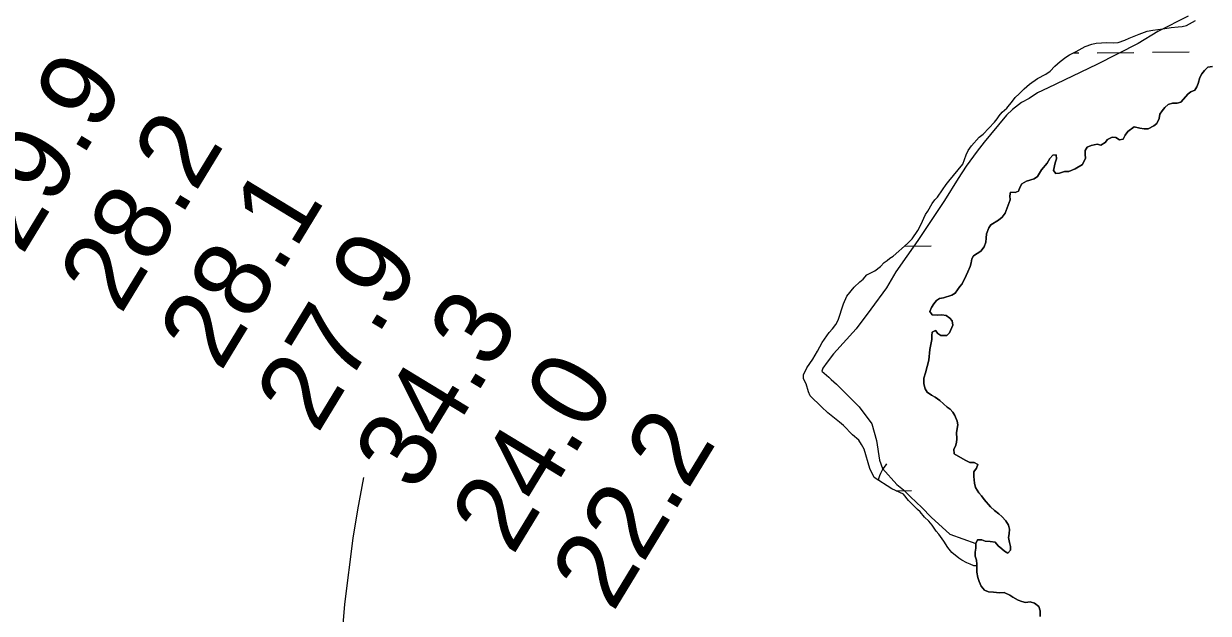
# Model space of a CAD drawing. Extents: x 3146026 to 3183936, y 897894 to 923344.
# Drawn here: x 3164815 to 3165845, y 913405 to 913917 of the extents above; entities that cross this region are included whole.
import ezdxf

# ---------------------------------------------------------------- set-up
doc = ezdxf.new("R2010")
doc.units = 0
for name, color, linetype in [('V-RIVR-RANG', 7, 'Continuous'), ('V-ROAD-CNTR', 7, 'Continuous'), ('V-SITE-VEGE', 7, 'Continuous'), ('V-TOPO-SHOR', 7, 'Continuous'), ('V-WETL-SWMP', 7, 'Continuous')]:
    doc.layers.add(name, color=color, linetype=linetype)

msp = doc.modelspace()

# ---------------------------------------------------------------- linework, layer by layer
at = {"layer": 'V-ROAD-CNTR'}
msp.add_lwpolyline([(3165088, 913332.3), (3165094.6, 913412.5), (3165101.8, 913470), (3165105.9, 913494.6), (3165111, 913522.6)], dxfattribs=at)
at = {"layer": 'V-SITE-VEGE'}
for points in [[(3165827.6, 913923.8), (3165801.3, 913910.3), (3165784.3, 913900), (3165748.2, 913881.8), (3165705.9, 913861.6), (3165696.6, 913857), (3165689.4, 913852.3), (3165682.7, 913848.7), (3165675, 913842.5), (3165669.8, 913837.8), (3165655.9, 913820.8), (3165650.3, 913814.1), (3165644.1, 913806.3), (3165634.8, 913793.4), (3165627.6, 913782.5), (3165615.8, 913763.4), (3165592.6, 913728.8), (3165573.5, 913701.4), (3165565.3, 913687.5), (3165551.9, 913668.9), (3165539.1, 913651.8), (3165519.5, 913630.1), (3165513.8, 913622.9), (3165510.2, 913617.7), (3165509.2, 913615.1), (3165515.4, 913610), (3165517.4, 913607.9), (3165522.1, 913603.8), (3165541.7, 913584.2), (3165552.6, 913569.2), (3165556.8, 913554.8), (3165559.4, 913537.8), (3165562, 913530.5), (3165574.4, 913516.6), (3165580.1, 913512), (3165586.3, 913505.8), (3165596.1, 913496.5), (3165604.4, 913488.3), (3165620.4, 913473.4), (3165643.2, 913465.4), (3165643.2, 913461.1), (3165642.6, 913457.8), (3165642.6, 913454.3), (3165643.6, 913450.7), (3165643.9, 913447.3), (3165643.9, 913445.8), (3165643.9, 913440.3), (3165644.9, 913435.8), (3165646.1, 913432.2), (3165647.8, 913428.3)], [(3165647.8, 913428.3), (3165650.7, 913424.7), (3165654.2, 913423.4), (3165658.3, 913422.9), (3165663.6, 913422.5), (3165667.6, 913422.6), (3165672.5, 913420.4), (3165675.1, 913418.7), (3165680, 913416), (3165683.1, 913414.8), (3165686.2, 913414), (3165690.4, 913414.6), (3165694.2, 913413.5), (3165697.7, 913410.4), (3165698.9, 913406.8), (3165699.1, 913401.7)]]:
    msp.add_lwpolyline(points, dxfattribs=at)
at = {"layer": 'V-TOPO-SHOR'}
for points in [[(3165662.7, 913746.4), (3165666.1, 913749.1), (3165668.7, 913752.6), (3165672.9, 913764.2), (3165672.7, 913767.7), (3165673.2, 913770.9), (3165677.4, 913770.6), (3165680.3, 913771.7), (3165681.2, 913774.8), (3165683, 913777.9), (3165687.2, 913780.4), (3165693.9, 913782.3), (3165696.8, 913784.4), (3165700.1, 913790.3), (3165705, 913795.9), (3165707.5, 913799.9), (3165709.9, 913803), (3165713, 913803.2), (3165713.2, 913799.8), (3165711.9, 913796.3), (3165710.5, 913789.6), (3165712.7, 913787), (3165715.9, 913787.4), (3165720.1, 913788.8), (3165723.9, 913788.7), (3165729.4, 913791), (3165735.9, 913794.9), (3165738.5, 913800.2), (3165738.1, 913803.6), (3165738.1, 913806.9), (3165739.9, 913809.8), (3165743.4, 913811.4), (3165748.6, 913812.4), (3165751.7, 913811.5), (3165755.4, 913814), (3165757.4, 913816.6), (3165761.5, 913818.6), (3165764.8, 913818.4), (3165767.9, 913816.2), (3165771, 913816.8), (3165773, 913820.4), (3165775.2, 913823.5), (3165780.8, 913827.7), (3165785.7, 913826.4), (3165789.5, 913825.7), (3165792.8, 913825.9), (3165797.9, 913828.3), (3165800.4, 913830.5), (3165802.4, 913834.8), (3165803, 913838.5), (3165805, 913841.4), (3165807.5, 913844.3), (3165810.2, 913846.9), (3165813.9, 913848.1), (3165818.2, 913848.1), (3165821.2, 913848.9), (3165827.5, 913856.2), (3165830.1, 913858), (3165833.3, 913859.4), (3165835.3, 913862.2), (3165836.4, 913865.3), (3165837.7, 913870.4), (3165839.5, 913873.6), (3165841.7, 913876.6), (3165844.7, 913879.3), (3165848.8, 913880)], [(3165643.9, 913445.8), (3165643.9, 913447.3), (3165643.6, 913450.7), (3165642.6, 913454.3), (3165642.6, 913457.8), (3165643.2, 913461.1), (3165643.2, 913465.4), (3165644.6, 913468.4), (3165648.4, 913468.5), (3165651.2, 913467.3), (3165655.5, 913467.1), (3165659.9, 913466.4), (3165662.6, 913463.3), (3165665.6, 913460.6), (3165668.1, 913458.6), (3165670.8, 913456.9), (3165673.2, 913459.5), (3165673.2, 913462.8), (3165672.3, 913466.2), (3165671.4, 913470.6), (3165672.1, 913473.7), (3165672.3, 913477.7), (3165671.5, 913481.1), (3165669.1, 913485), (3165665.7, 913488.8), (3165663.1, 913491.1), (3165659.3, 913494), (3165655.7, 913497.1), (3165650.4, 913503.5), (3165648, 913506.7), (3165645.8, 913509.3), (3165642.9, 913514), (3165642, 913517.8), (3165641.2, 913523.5), (3165641.4, 913527.7), (3165643.6, 913530.8), (3165644.7, 913534), (3165641.6, 913535.8), (3165638, 913535.8), (3165633.9, 913537.8), (3165624.3, 913543.3), (3165623.9, 913547.3), (3165625.4, 913550), (3165626.3, 913553.1), (3165626.5, 913556.2), (3165626.4, 913561.7), (3165627.3, 913568.6), (3165626.8, 913571.8), (3165624.8, 913576.7), (3165623, 913579.5), (3165620.8, 913582), (3165618.2, 913583.8), (3165611.7, 913589.5), (3165607.7, 913592.4), (3165604.6, 913594.2), (3165600.9, 913596.9), (3165599.1, 913599.8), (3165597.8, 913604), (3165597.8, 913609.1), (3165599.4, 913613.6), (3165602.3, 913624.6), (3165603.2, 913634), (3165604.7, 913642.6), (3165604.8, 913646), (3165605.2, 913649.1), (3165608.1, 913650.4), (3165610.1, 913647.9), (3165612.8, 913646), (3165617.9, 913646.2), (3165620.1, 913648.4), (3165623.2, 913655), (3165622.5, 913658.8), (3165620.5, 913661.3), (3165617.4, 913663.5), (3165613.5, 913664), (3165610.1, 913663.9), (3165605.2, 913664.2), (3165603.2, 913667.1), (3165604.6, 913670.4), (3165606.6, 913673.7), (3165608.8, 913676.6), (3165611.5, 913678.4), (3165615, 913679), (3165622.1, 913681.3), (3165625.1, 913682.8), (3165629.1, 913688.6), (3165631.3, 913691), (3165634.8, 913698.3), (3165636, 913701.6), (3165638.2, 913706.1), (3165639.1, 913709.2), (3165639.5, 913712.8), (3165641.1, 913715.4), (3165647.3, 913719.6), (3165650.2, 913723.1), (3165651.8, 913727.2), (3165652.2, 913730.7), (3165652.3, 913734.5), (3165654.3, 913739.8), (3165656, 913742.3), (3165662.7, 913746.4)], [(3165699.1, 913401.7), (3165698.9, 913406.8), (3165697.7, 913410.4), (3165694.2, 913413.5), (3165690.4, 913414.6), (3165686.2, 913414), (3165683.1, 913414.8), (3165680, 913416), (3165675.1, 913418.7), (3165672.5, 913420.4), (3165667.6, 913422.6), (3165663.6, 913422.5), (3165658.3, 913422.9), (3165654.2, 913423.4), (3165650.7, 913424.7), (3165647.8, 913428.3), (3165646.1, 913432.2), (3165644.9, 913435.8), (3165643.9, 913440.3), (3165643.9, 913445.8)]]:
    msp.add_lwpolyline(points, dxfattribs=at)
at = {"layer": 'V-WETL-SWMP'}
for p, q in [((3165727.6, 913891.8), (3165732.5, 913891.8)), ((3165748.5, 913892), (3165780.5, 913892.3)), ((3165796.5, 913892.5), (3165828.5, 913892.8)), ((3165581.1, 913723.8), (3165604.2, 913724.1)), ((3165573.7, 913511.1), (3165587.2, 913511.3))]:
    msp.add_line(p, q, dxfattribs=at)
for points in [[(3165503.5, 913628.9), (3165505.5, 913632.4), (3165509.5, 913640.1), (3165515.7, 913648.8), (3165518.4, 913651.9), (3165521.3, 913655.7), (3165523.5, 913659.5), (3165528, 913673.6), (3165531.1, 913680.3), (3165537.2, 913688.3), (3165542.3, 913692.7), (3165545.1, 913695.2), (3165548.3, 913698.9), (3165555.4, 913702.3), (3165560.3, 913706.2), (3165563.4, 913709.5), (3165565.9, 913711.3), (3165568.3, 913713.3), (3165571.2, 913715.1), (3165583.6, 913726), (3165587.6, 913730.2), (3165592.6, 913737.5), (3165595.2, 913742.4), (3165599.3, 913751.2), (3165601.3, 913754.3), (3165605, 913760.8), (3165607.5, 913764.1), (3165609.7, 913766.5), (3165614.2, 913772.7), (3165617.3, 913777.4), (3165619.5, 913780.3), (3165631.8, 913795.1), (3165634.6, 913803.1), (3165636.5, 913806.9), (3165639.3, 913810.9), (3165646, 913818.6), (3165649.4, 913821.3), (3165659.2, 913831.5), (3165661.6, 913834.4), (3165663.4, 913837.2), (3165666.1, 913840.4), (3165670.1, 913843.9), (3165674.9, 913849.9), (3165677.2, 913853.2), (3165680.7, 913856.3), (3165685, 913860.7), (3165689.6, 913864.7), (3165696.8, 913869.6), (3165703.9, 913873.4), (3165707.7, 913876), (3165711.7, 913880.2), (3165716.5, 913884.4), (3165721.2, 913888), (3165724.5, 913890.2), (3165730.3, 913893.1), (3165738.1, 913897.5), (3165743.9, 913899.5), (3165747.7, 913900.2), (3165757, 913900.8), (3165762.8, 913900.5), (3165766.8, 913901), (3165772.6, 913903), (3165776.3, 913904.7), (3165785, 913908.1), (3165792.1, 913910.7), (3165797, 913911.6), (3165805.7, 913912.7), (3165812.8, 913913.8), (3165819, 913914.4), (3165822.5, 913914.9), (3165826.3, 913915.8), (3165834.1, 913919.9)], [(3165848.8, 913880), (3165844.7, 913879.3), (3165841.7, 913876.6), (3165839.5, 913873.6), (3165837.7, 913870.4), (3165836.4, 913865.3), (3165835.3, 913862.2), (3165833.3, 913859.4), (3165830.1, 913858), (3165827.5, 913856.2), (3165821.2, 913848.9), (3165818.2, 913848.1), (3165813.9, 913848.1), (3165810.2, 913846.9), (3165807.5, 913844.3), (3165805, 913841.4), (3165803, 913838.5), (3165802.4, 913834.8), (3165800.4, 913830.5), (3165797.9, 913828.3), (3165792.8, 913825.9), (3165789.5, 913825.7), (3165785.7, 913826.4), (3165780.8, 913827.7), (3165775.2, 913823.5), (3165773, 913820.4), (3165771, 913816.8), (3165767.9, 913816.2), (3165764.8, 913818.4), (3165761.5, 913818.6), (3165757.4, 913816.6), (3165755.4, 913814), (3165751.7, 913811.5), (3165748.6, 913812.4), (3165743.4, 913811.4), (3165739.9, 913809.8), (3165738.1, 913806.9), (3165738.1, 913803.6)], [(3165738.1, 913803.6), (3165738.5, 913800.2), (3165735.9, 913794.9), (3165729.4, 913791), (3165723.9, 913788.7), (3165720.1, 913788.8), (3165715.9, 913787.4), (3165712.7, 913787), (3165710.5, 913789.6), (3165711.9, 913796.3), (3165713.2, 913799.8), (3165713, 913803.2), (3165709.9, 913803), (3165707.5, 913799.9), (3165705, 913795.9), (3165700.1, 913790.3), (3165696.8, 913784.4), (3165693.9, 913782.3), (3165687.2, 913780.4), (3165683, 913777.9), (3165681.2, 913774.8), (3165680.3, 913771.7), (3165677.4, 913770.6), (3165673.2, 913770.9), (3165672.7, 913767.7), (3165672.9, 913764.2), (3165668.7, 913752.6), (3165666.1, 913749.1), (3165662.7, 913746.4), (3165656, 913742.3), (3165654.3, 913739.8), (3165652.3, 913734.5), (3165652.2, 913730.7), (3165651.8, 913727.2), (3165650.2, 913723.1), (3165647.3, 913719.6), (3165641.1, 913715.4), (3165639.5, 913712.8), (3165639.1, 913709.2), (3165638.2, 913706.1), (3165636, 913701.6), (3165634.8, 913698.3), (3165631.3, 913691), (3165629.1, 913688.6), (3165625.1, 913682.8), (3165622.1, 913681.3), (3165615, 913679), (3165611.5, 913678.4), (3165608.8, 913676.6), (3165606.6, 913673.7), (3165604.6, 913670.4), (3165603.2, 913667.1), (3165605.2, 913664.2), (3165610.1, 913663.9), (3165613.5, 913664), (3165617.4, 913663.5), (3165620.5, 913661.3), (3165622.5, 913658.8), (3165623.2, 913655), (3165620.1, 913648.4), (3165617.9, 913646.2), (3165612.8, 913646), (3165610.1, 913647.9), (3165608.1, 913650.4), (3165605.2, 913649.1), (3165604.8, 913646), (3165604.7, 913642.6), (3165603.2, 913634), (3165602.3, 913624.6), (3165599.4, 913613.6), (3165597.8, 913609.1), (3165597.8, 913604), (3165599.1, 913599.8), (3165600.9, 913596.9), (3165604.6, 913594.2), (3165607.7, 913592.4), (3165611.7, 913589.5), (3165618.2, 913583.8), (3165620.8, 913582), (3165623, 913579.5), (3165624.8, 913576.7), (3165626.8, 913571.8), (3165627.3, 913568.6), (3165626.4, 913561.7), (3165626.5, 913556.2), (3165626.3, 913553.1), (3165625.4, 913550), (3165623.9, 913547.3), (3165624.3, 913543.3), (3165633.9, 913537.8), (3165638, 913535.8), (3165641.6, 913535.8), (3165644.7, 913534), (3165643.6, 913530.8), (3165641.4, 913527.7), (3165641.2, 913523.5), (3165642, 913517.8), (3165642.9, 913514), (3165645.8, 913509.3), (3165648, 913506.7), (3165650.4, 913503.5)], [(3165650.4, 913503.5), (3165655.7, 913497.1), (3165659.3, 913494), (3165663.1, 913491.1), (3165665.7, 913488.8), (3165669.1, 913485), (3165671.5, 913481.1), (3165672.3, 913477.7), (3165672.1, 913473.7), (3165671.4, 913470.6), (3165672.3, 913466.2), (3165673.2, 913462.8), (3165673.2, 913459.5), (3165670.8, 913456.9), (3165668.1, 913458.6), (3165665.6, 913460.6), (3165662.6, 913463.3), (3165659.9, 913466.4), (3165655.5, 913467.1), (3165651.2, 913467.3), (3165648.4, 913468.5), (3165644.6, 913468.4), (3165643.2, 913465.4), (3165643.2, 913461.1), (3165642.6, 913457.8), (3165642.6, 913454.3), (3165643.6, 913450.7), (3165643.9, 913447.3), (3165643.9, 913445.8), (3165641.4, 913445.8), (3165638.3, 913447.4), (3165635.2, 913448.5), (3165630.8, 913450.9), (3165628.2, 913452.5), (3165622.2, 913457.6), (3165618.8, 913461.8), (3165615.3, 913467.4), (3165610.9, 913473.4), (3165608.6, 913476.1), (3165605.1, 913481.2), (3165602.2, 913484.7), (3165598.5, 913488.3), (3165594.7, 913492.7), (3165592.3, 913494.8), (3165584.7, 913502.6), (3165580.1, 913508.1), (3165570.1, 913512.8), (3165554.8, 913522.6), (3165551, 913530.4), (3165545.9, 913547.3), (3165543.8, 913551.5), (3165541.3, 913555), (3165536, 913559.7), (3165528.2, 913568), (3165524.7, 913570.9), (3165514.5, 913578.9), (3165508.9, 913584), (3165499.2, 913593.8), (3165497.6, 913597.3), (3165495.5, 913604), (3165493.4, 913608.4), (3165493.3, 913612), (3165496.1, 913618), (3165501.3, 913625.5), (3165503.5, 913628.9)]]:
    msp.add_lwpolyline(points, dxfattribs=at)
msp.add_arc((3165592.4, 913511.8), 35.2, 139.7992, 165.8477, dxfattribs=at)

# ---------------------------------------------------------------- texts
at = {"layer": 'V-RIVR-RANG'}
for s, p in [('29.9', (3164814.2, 913715)), ('28.2', (3164899.9, 913663.4)), ('28.1', (3164986.7, 913613.7)), ('27.9', (3165070.9, 913559.7)), ('34.3', (3165156.6, 913508.2)), ('24.0', (3165240.6, 913453.9)), ('22.2', (3165327.7, 913404.6))]:
    msp.add_text(s, height=67, rotation=58.6883, dxfattribs=at).set_placement(p)

doc.saveas('drawing.dxf')
